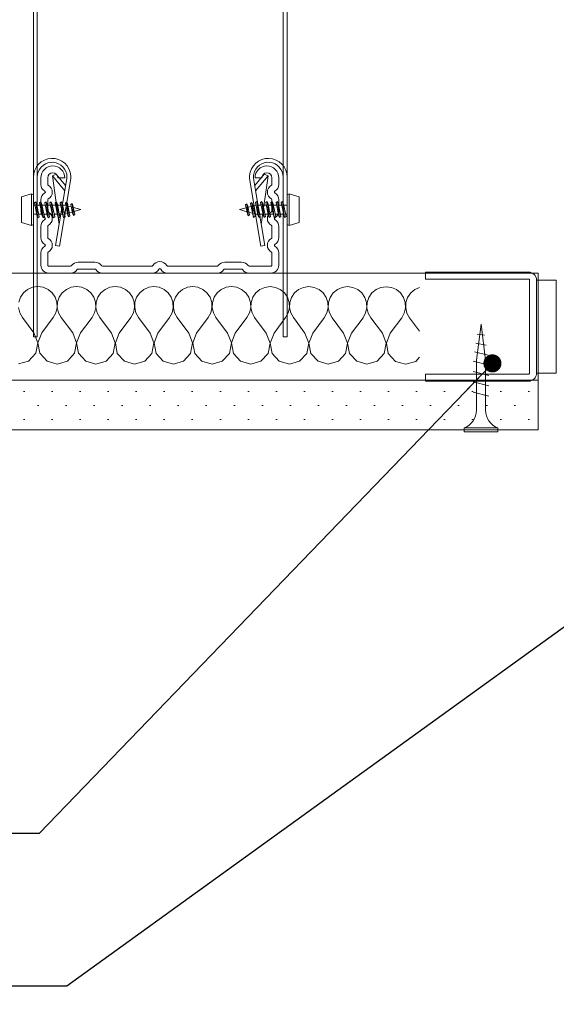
# Model space of a CAD drawing. Header units: metres. Extents: x -4 to 99, y -11 to 17.
# Tile 737 of 747: x 88.421 to 88.557, y -10.739 to -10.49. Entities that reach past the tile are written whole.
import ezdxf

# ---------------------------------------------------------------- set-up
doc = ezdxf.new("R2010")
doc.units = ezdxf.units.M
doc.header["$MEASUREMENT"] = 0
doc.linetypes.add('VERDECKT', pattern=[0.005625, 0.00375, -0.001875])
for name, color, linetype in [('152 - Bemaßung_ Beschriftung.Ausbau', 7, 'Continuous'), ('301 - Elemente.Linie', 7, 'Continuous'), ('651 - Abdeckung.Decke abgehängt_ bekleidet', 7, 'Continuous'), ('653 - Abdeckung.TB Verkofferung', 7, 'Continuous'), ('Neubau_651 - Abdeckung.Decke abgehängt_ bekleidet', 7, 'Continuous'), ('Neubau_660 - Unterkonstruktion.Trockenbau', 7, 'Continuous')]:
    doc.layers.add(name, color=color, linetype=linetype)
doc.styles.add('ERSTELLTER_STIL_2', font='txt')
doc.dimstyles.new('ERSTELLTER_STIL__14', dxfattribs={"dimtxt": 0.02, "dimasz": 0.01064, "dimexe": 0.18, "dimexo": 0.0625, "dimgap": 0, "dimtad": 1, "dimtih": 1, "dimtoh": 1, "dimzin": 0, "dimdsep": 46, "dimtxsty": 'ERSTELLTER_STIL_2', "dimblk": 'ARROWHEAD_2', "dimblk1": 'ARROWHEAD_2', "dimblk2": 'ARROWHEAD_2', "dimcen": 0.09, "dimse1": 1, "dimse2": 1, "dimclrd": 7, "dimclre": 7, "dimclrt": 7, "dimazin": 0, "dimtfac": 1, "dimtdec": 4, "dimtmove": 0, "dimatfit": 3, "dimfxl": 1, "dimtolj": 1, "dimtzin": 0, "dimarcsym": 0})
doc.dimstyles.new('ERSTELLTER_STIL__5', dxfattribs={"dimtxt": 0.18, "dimasz": 0.00912, "dimexe": 0.18, "dimexo": 0.0625, "dimgap": 0, "dimtad": 0, "dimtih": 1, "dimtoh": 1, "dimdec": 4, "dimzin": 0, "dimdsep": 46, "dimcen": 0.09, "dimadec": 0, "dimazin": 0, "dimtfac": 1, "dimtdec": 4, "dimtmove": 0, "dimatfit": 3, "dimldrblk": 'ARROWHEAD_11', "dimfxl": 1, "dimtolj": 1, "dimtzin": 0, "dimarcsym": 0})

# ---------------------------------------------------------------- blocks, each defined once
blk = doc.blocks.new('*X741', base_point=(75.60614, -19.99929))
at = {"layer": '653 - Abdeckung.TB Verkofferung', "color": 1, "linetype": 'Continuous', "lineweight": 5}
for p, q in [((88.42335, -10.55839), (88.42459, -10.55785)), ((88.42459, -10.55785), (88.42592, -10.55766)), ((88.42592, -10.55766), (88.42726, -10.55785)), ((88.42726, -10.55785), (88.42849, -10.55839)), ((88.43312, -10.5584), (88.43435, -10.55785)), ((88.43435, -10.55785), (88.43569, -10.55767)), ((88.43569, -10.55767), (88.43702, -10.55785)), ((88.43702, -10.55785), (88.43825, -10.5584)), ((88.44288, -10.5584), (88.44412, -10.55786)), ((88.44412, -10.55786), (88.44545, -10.55767)), ((88.44545, -10.55767), (88.44679, -10.55786)), ((88.44679, -10.55786), (88.44802, -10.55841)), ((88.45265, -10.55841), (88.45388, -10.55787)), ((88.45388, -10.55787), (88.45522, -10.55768)), ((88.45522, -10.55768), (88.45655, -10.55787)), ((88.45655, -10.55787), (88.45778, -10.55841)), ((88.46241, -10.55842), (88.46365, -10.55787)), ((88.46365, -10.55787), (88.46498, -10.55769)), ((88.46498, -10.55769), (88.46632, -10.55787)), ((88.46632, -10.55787), (88.46755, -10.55842)), ((88.47218, -10.55842), (88.47341, -10.55788)), ((88.47341, -10.55788), (88.47475, -10.55769)), ((88.47475, -10.55769), (88.47608, -10.55788)), ((88.47608, -10.55788), (88.47731, -10.55843)), ((88.48194, -10.55843), (88.48318, -10.55789)), ((88.48318, -10.55789), (88.48451, -10.5577)), ((88.48451, -10.5577), (88.48585, -10.55789)), ((88.48585, -10.55789), (88.48708, -10.55843)), ((88.49171, -10.55844), (88.49294, -10.55789)), ((88.49294, -10.55789), (88.49428, -10.55771)), ((88.49428, -10.55771), (88.49561, -10.55789)), ((88.49561, -10.55789), (88.49684, -10.55844)), ((88.50147, -10.55844), (88.50271, -10.5579)), ((88.50271, -10.5579), (88.50404, -10.55771)), ((88.50404, -10.55771), (88.50538, -10.5579)), ((88.50538, -10.5579), (88.50661, -10.55845)), ((88.51124, -10.55845), (88.51247, -10.55791)), ((88.51247, -10.55791), (88.51381, -10.55772)), ((88.51381, -10.55772), (88.51514, -10.55791)), ((88.51514, -10.55791), (88.51637, -10.55845)), ((88.521, -10.55846), (88.52221, -10.55792)), ((88.42112, -10.56164), (88.42155, -10.56036)), ((88.42155, -10.56036), (88.42232, -10.55925)), ((88.42232, -10.55925), (88.42335, -10.55839)), ((88.42849, -10.55839), (88.42953, -10.55925)), ((88.42953, -10.55925), (88.43029, -10.56036)), ((88.43029, -10.56036), (88.43072, -10.56164)), ((88.43089, -10.56164), (88.43132, -10.56037)), ((88.43132, -10.56037), (88.43208, -10.55925)), ((88.43208, -10.55925), (88.43312, -10.5584)), ((88.43825, -10.5584), (88.43929, -10.55926)), ((88.43929, -10.55926), (88.44005, -10.56037)), ((88.44005, -10.56037), (88.44048, -10.56165)), ((88.44065, -10.56165), (88.44108, -10.56037)), ((88.44108, -10.56037), (88.44185, -10.55926)), ((88.44185, -10.55926), (88.44288, -10.5584)), ((88.44802, -10.55841), (88.44906, -10.55927)), ((88.44906, -10.55927), (88.44982, -10.56038)), ((88.44982, -10.56038), (88.45025, -10.56166)), ((88.45042, -10.56166), (88.45085, -10.56038)), ((88.45085, -10.56038), (88.45161, -10.55927)), ((88.45161, -10.55927), (88.45265, -10.55841)), ((88.45778, -10.55841), (88.45882, -10.55927)), ((88.45882, -10.55927), (88.45958, -10.56038)), ((88.45958, -10.56038), (88.46001, -10.56166)), ((88.46018, -10.56166), (88.46061, -10.56039)), ((88.46061, -10.56039), (88.46138, -10.55927)), ((88.46138, -10.55927), (88.46241, -10.55842)), ((88.46755, -10.55842), (88.46859, -10.55928)), ((88.46859, -10.55928), (88.46935, -10.56039)), ((88.46935, -10.56039), (88.46978, -10.56167)), ((88.46995, -10.56167), (88.47038, -10.56039)), ((88.47038, -10.56039), (88.47114, -10.55928)), ((88.47114, -10.55928), (88.47218, -10.55842)), ((88.47731, -10.55843), (88.47835, -10.55929)), ((88.47835, -10.55929), (88.47911, -10.5604)), ((88.47911, -10.5604), (88.47954, -10.56168)), ((88.47971, -10.56168), (88.48014, -10.5604)), ((88.48014, -10.5604), (88.48091, -10.55929)), ((88.48091, -10.55929), (88.48194, -10.55843)), ((88.48708, -10.55843), (88.48812, -10.55929)), ((88.48812, -10.55929), (88.48888, -10.5604)), ((88.48888, -10.5604), (88.48931, -10.56168)), ((88.48948, -10.56168), (88.48991, -10.56041)), ((88.48991, -10.56041), (88.49067, -10.55929)), ((88.49067, -10.55929), (88.49171, -10.55844)), ((88.49684, -10.55844), (88.49788, -10.5593)), ((88.49788, -10.5593), (88.49864, -10.56041)), ((88.49864, -10.56041), (88.49907, -10.56169)), ((88.49924, -10.56169), (88.49967, -10.56041)), ((88.49967, -10.56041), (88.50044, -10.5593)), ((88.50044, -10.5593), (88.50147, -10.55844)), ((88.50661, -10.55845), (88.50765, -10.55931)), ((88.50765, -10.55931), (88.50841, -10.56042)), ((88.50841, -10.56042), (88.50884, -10.5617)), ((88.50901, -10.5617), (88.50944, -10.56042)), ((88.50944, -10.56042), (88.5102, -10.55931)), ((88.5102, -10.55931), (88.51124, -10.55845)), ((88.51637, -10.55845), (88.51741, -10.55931)), ((88.51741, -10.55931), (88.51817, -10.56042)), ((88.51817, -10.56042), (88.5186, -10.5617)), ((88.51877, -10.5617), (88.5192, -10.56043)), ((88.5192, -10.56043), (88.51997, -10.55931)), ((88.51997, -10.55931), (88.521, -10.55846)), ((88.42136, -10.5643), (88.42106, -10.56298)), ((88.43072, -10.56164), (88.43078, -10.56299)), ((88.43082, -10.56299), (88.43089, -10.56164)), ((88.44048, -10.56165), (88.44055, -10.563)), ((88.44059, -10.563), (88.44065, -10.56165)), ((88.45025, -10.56166), (88.45031, -10.563)), ((88.45035, -10.563), (88.45042, -10.56166)), ((88.46001, -10.56166), (88.46008, -10.56301)), ((88.46012, -10.56301), (88.46018, -10.56166)), ((88.46978, -10.56167), (88.46984, -10.56302)), ((88.46988, -10.56302), (88.46995, -10.56167)), ((88.47954, -10.56168), (88.47961, -10.56302)), ((88.47965, -10.56302), (88.47971, -10.56168)), ((88.48931, -10.56168), (88.48937, -10.56303)), ((88.48941, -10.56303), (88.48948, -10.56168)), ((88.49907, -10.56169), (88.49914, -10.56304)), ((88.49918, -10.56304), (88.49924, -10.56169)), ((88.50884, -10.5617), (88.5089, -10.56304)), ((88.50894, -10.56304), (88.50901, -10.5617)), ((88.5186, -10.5617), (88.51867, -10.56305)), ((88.51871, -10.56305), (88.51877, -10.5617)), ((88.42202, -10.56548), (88.42136, -10.5643)), ((88.43048, -10.5643), (88.42983, -10.56548)), ((88.43078, -10.56299), (88.43048, -10.5643)), ((88.43113, -10.5643), (88.43082, -10.56299)), ((88.43178, -10.56548), (88.43113, -10.5643)), ((88.44024, -10.56431), (88.43959, -10.56549)), ((88.44055, -10.563), (88.44024, -10.56431)), ((88.44089, -10.56431), (88.44059, -10.563)), ((88.44155, -10.56549), (88.44089, -10.56431)), ((88.45001, -10.56431), (88.44936, -10.56549)), ((88.45031, -10.563), (88.45001, -10.56431)), ((88.45066, -10.56432), (88.45035, -10.563)), ((88.45131, -10.5655), (88.45066, -10.56432)), ((88.45977, -10.56432), (88.45912, -10.5655)), ((88.46008, -10.56301), (88.45977, -10.56432)), ((88.46042, -10.56432), (88.46012, -10.56301)), ((88.46108, -10.5655), (88.46042, -10.56432)), ((88.46954, -10.56433), (88.46889, -10.56551)), ((88.46984, -10.56302), (88.46954, -10.56433)), ((88.47019, -10.56433), (88.46988, -10.56302)), ((88.47084, -10.56551), (88.47019, -10.56433)), ((88.4793, -10.56433), (88.47865, -10.56551)), ((88.47961, -10.56302), (88.4793, -10.56433)), ((88.47995, -10.56434), (88.47965, -10.56302)), ((88.48061, -10.56552), (88.47995, -10.56434)), ((88.48907, -10.56434), (88.48842, -10.56552)), ((88.48937, -10.56303), (88.48907, -10.56434)), ((88.48972, -10.56434), (88.48941, -10.56303)), ((88.49037, -10.56552), (88.48972, -10.56434)), ((88.49883, -10.56435), (88.49818, -10.56553)), ((88.49914, -10.56304), (88.49883, -10.56435)), ((88.49948, -10.56435), (88.49918, -10.56304)), ((88.50014, -10.56553), (88.49948, -10.56435)), ((88.5086, -10.56435), (88.50795, -10.56553)), ((88.5089, -10.56304), (88.5086, -10.56435)), ((88.50925, -10.56436), (88.50894, -10.56304)), ((88.5099, -10.56554), (88.50925, -10.56436)), ((88.51836, -10.56436), (88.51771, -10.56554)), ((88.51867, -10.56305), (88.51836, -10.56436)), ((88.51901, -10.56436), (88.51871, -10.56305)), ((88.51967, -10.56554), (88.51901, -10.56436)), ((88.42494, -10.56939), (88.42202, -10.56548)), ((88.4269, -10.56939), (88.42983, -10.56548)), ((88.43471, -10.56939), (88.43178, -10.56548)), ((88.43666, -10.56939), (88.43959, -10.56549)), ((88.44447, -10.5694), (88.44155, -10.56549)), ((88.44643, -10.5694), (88.44936, -10.56549)), ((88.45424, -10.56941), (88.45131, -10.5655)), ((88.45619, -10.56941), (88.45912, -10.5655)), ((88.464, -10.56941), (88.46108, -10.5655)), ((88.46596, -10.56941), (88.46889, -10.56551)), ((88.47377, -10.56942), (88.47084, -10.56551)), ((88.47572, -10.56942), (88.47865, -10.56551)), ((88.48353, -10.56943), (88.48061, -10.56552)), ((88.48549, -10.56943), (88.48842, -10.56552)), ((88.4933, -10.56943), (88.49037, -10.56552)), ((88.49525, -10.56943), (88.49818, -10.56553)), ((88.50306, -10.56944), (88.50014, -10.56553)), ((88.50502, -10.56944), (88.50795, -10.56553)), ((88.51283, -10.56945), (88.5099, -10.56554)), ((88.51478, -10.56945), (88.51771, -10.56554)), ((88.52221, -10.56894), (88.51967, -10.56554)), ((88.42494, -10.56939), (88.4259, -10.57188)), ((88.42594, -10.57188), (88.4269, -10.56939)), ((88.43471, -10.56939), (88.43567, -10.57189)), ((88.43571, -10.57189), (88.43666, -10.56939)), ((88.44447, -10.5694), (88.44543, -10.57189)), ((88.44547, -10.57189), (88.44643, -10.5694)), ((88.45424, -10.56941), (88.4552, -10.5719)), ((88.45524, -10.5719), (88.45619, -10.56941)), ((88.464, -10.56941), (88.46496, -10.57191)), ((88.465, -10.57191), (88.46596, -10.56941)), ((88.47377, -10.56942), (88.47473, -10.57191)), ((88.47477, -10.57191), (88.47572, -10.56942)), ((88.48353, -10.56943), (88.48449, -10.57192)), ((88.48453, -10.57192), (88.48549, -10.56943)), ((88.4933, -10.56943), (88.49426, -10.57193)), ((88.4943, -10.57193), (88.49525, -10.56943)), ((88.50306, -10.56944), (88.50402, -10.57193)), ((88.50406, -10.57193), (88.50502, -10.56944)), ((88.51283, -10.56945), (88.51379, -10.57194)), ((88.51383, -10.57194), (88.51478, -10.56945)), ((88.4259, -10.57188), (88.42541, -10.5745)), ((88.42644, -10.5745), (88.42594, -10.57188)), ((88.43567, -10.57189), (88.43517, -10.57451)), ((88.4362, -10.57451), (88.43571, -10.57189)), ((88.44543, -10.57189), (88.44494, -10.57452)), ((88.44597, -10.57452), (88.44547, -10.57189)), ((88.4552, -10.5719), (88.4547, -10.57452)), ((88.45573, -10.57452), (88.45524, -10.5719)), ((88.46496, -10.57191), (88.46447, -10.57453)), ((88.4655, -10.57453), (88.465, -10.57191)), ((88.47473, -10.57191), (88.47423, -10.57454)), ((88.47526, -10.57454), (88.47477, -10.57191)), ((88.48449, -10.57192), (88.484, -10.57454)), ((88.48503, -10.57454), (88.48453, -10.57192)), ((88.49426, -10.57193), (88.49376, -10.57455)), ((88.49479, -10.57455), (88.4943, -10.57193)), ((88.50402, -10.57193), (88.50353, -10.57456)), ((88.50456, -10.57456), (88.50406, -10.57193)), ((88.51379, -10.57194), (88.51329, -10.57456)), ((88.51432, -10.57456), (88.51383, -10.57194)), ((88.42541, -10.5745), (88.42361, -10.57647)), ((88.42824, -10.57648), (88.42644, -10.5745)), ((88.43517, -10.57451), (88.43337, -10.57648)), ((88.438, -10.57648), (88.4362, -10.57451)), ((88.44494, -10.57452), (88.44314, -10.57649)), ((88.44777, -10.57649), (88.44597, -10.57452)), ((88.4547, -10.57452), (88.4529, -10.57649)), ((88.45753, -10.5765), (88.45573, -10.57452)), ((88.46447, -10.57453), (88.46267, -10.5765)), ((88.4673, -10.5765), (88.4655, -10.57453)), ((88.47423, -10.57454), (88.47243, -10.57651)), ((88.47706, -10.57651), (88.47526, -10.57454)), ((88.484, -10.57454), (88.4822, -10.57651)), ((88.48683, -10.57652), (88.48503, -10.57454)), ((88.49376, -10.57455), (88.49196, -10.57652)), ((88.49659, -10.57652), (88.49479, -10.57455)), ((88.50353, -10.57456), (88.50173, -10.57653)), ((88.50636, -10.57653), (88.50456, -10.57456)), ((88.51329, -10.57456), (88.51149, -10.57653)), ((88.51612, -10.57654), (88.51432, -10.57456)), ((88.42361, -10.57647), (88.42104, -10.5772)), ((88.4308, -10.57721), (88.42824, -10.57648)), ((88.43337, -10.57648), (88.4308, -10.57721)), ((88.44057, -10.57721), (88.438, -10.57648)), ((88.44314, -10.57649), (88.44057, -10.57721)), ((88.45033, -10.57722), (88.44777, -10.57649)), ((88.4529, -10.57649), (88.45033, -10.57722)), ((88.4601, -10.57723), (88.45753, -10.5765)), ((88.46267, -10.5765), (88.4601, -10.57723)), ((88.46986, -10.57723), (88.4673, -10.5765)), ((88.47243, -10.57651), (88.46986, -10.57723)), ((88.47963, -10.57724), (88.47706, -10.57651)), ((88.4822, -10.57651), (88.47963, -10.57724)), ((88.48939, -10.57725), (88.48683, -10.57652)), ((88.49196, -10.57652), (88.48939, -10.57725)), ((88.49916, -10.57725), (88.49659, -10.57652)), ((88.50173, -10.57653), (88.49916, -10.57725)), ((88.50892, -10.57726), (88.50636, -10.57653)), ((88.51149, -10.57653), (88.50892, -10.57726)), ((88.51869, -10.57727), (88.51612, -10.57654)), ((88.52126, -10.57654), (88.51869, -10.57727)), ((88.52221, -10.5755), (88.52126, -10.57654))]:
    blk.add_line(p, q, dxfattribs=at)
blk = doc.blocks.new('*D742', base_point=(75.60614, -19.99929))
at = {"layer": '152 - Bemaßung_ Beschriftung.Ausbau', "color": 7, "linetype": 'Continuous', "lineweight": 5}
for p, q in [((88.55666, -10.83584), (88.55666, -10.81484)), ((88.59613, -10.83584), (88.59613, -10.81484)), ((88.5607, -10.81834), (88.55262, -10.83234)), ((88.60017, -10.81834), (88.59209, -10.83234)), ((88.54982, -10.82534), (88.55666, -10.82534)), ((88.55666, -10.82534), (88.59613, -10.82534))]:
    blk.add_line(p, q, dxfattribs=at)
at = {"layer": '152 - Bemaßung_ Beschriftung.Ausbau', "color": 7, "lineweight": 5, "insert": (88.51741, -10.82168), "char_height": 0.02, "attachment_point": 7, "style": 'ERSTELLTER_STIL_2'}
blk.add_mtext('\\A1;{\\pql;\\fArial|b0|i0|c0|p38;3\\fArial|b0|i0|c0|p38;\\A1{\\H.66x;\\S95^  ;}}', dxfattribs=at)
blk = doc.blocks.new('ARROWHEAD_2')
at = {"color": 0, "linetype": 'Continuous', "lineweight": 0}
for p, q in [((-0.378, -0.655), (0.378, 0.655)), ((0, 0), (-1, 0))]:
    blk.add_line(p, q, dxfattribs=at)
blk = doc.blocks.new('*D745', base_point=(75.60614, -19.99929))
at = {"layer": '152 - Bemaßung_ Beschriftung.Ausbau', "color": 7, "linetype": 'Continuous', "lineweight": 5}
for p, q in [((88.55666, -10.89244), (88.55666, -10.87144)), ((88.59613, -10.89244), (88.59613, -10.87144)), ((88.5607, -10.87494), (88.55262, -10.88894)), ((88.60017, -10.87494), (88.59209, -10.88894)), ((88.54982, -10.88194), (88.55666, -10.88194)), ((88.55666, -10.88194), (88.59613, -10.88194))]:
    blk.add_line(p, q, dxfattribs=at)
at = {"layer": '152 - Bemaßung_ Beschriftung.Ausbau', "color": 7, "lineweight": 5, "insert": (88.51741, -10.87828), "char_height": 0.02, "attachment_point": 7, "style": 'ERSTELLTER_STIL_2'}
blk.add_mtext('\\A1;{\\pql;\\fArial|b0|i0|c0|p38;3\\fArial|b0|i0|c0|p38;\\A1{\\H.66x;\\S95^  ;}}', dxfattribs=at)
blk = doc.blocks.new('*D748', base_point=(75.60614, -19.99929))
at = {"layer": '152 - Bemaßung_ Beschriftung.Ausbau', "color": 7, "linetype": 'Continuous', "lineweight": 5}
for p, q in [((88.55666, -10.94493), (88.55666, -10.92393)), ((89.05114, -10.94493), (89.05114, -10.92393)), ((88.5607, -10.92743), (88.55262, -10.94143)), ((89.0471, -10.94143), (89.05519, -10.92743)), ((88.54982, -10.93443), (88.55666, -10.93443)), ((88.55666, -10.93443), (89.05114, -10.93443)), ((89.05114, -10.93443), (89.05799, -10.93443))]:
    blk.add_line(p, q, dxfattribs=at)
at = {"layer": '152 - Bemaßung_ Beschriftung.Ausbau', "color": 7, "lineweight": 5, "insert": (88.77871, -10.93076), "char_height": 0.02, "attachment_point": 7, "style": 'ERSTELLTER_STIL_2'}
blk.add_mtext('\\A1;{\\pql;\\fArial|b0|i0|c0|p38;49\\fArial|b0|i0|c0|p38;\\A1{\\H.66x;\\S45^  ;}}', dxfattribs=at)
blk = doc.blocks.new('ARROWHEAD_11')
at = {"color": 0, "linetype": 'Continuous', "lineweight": 0}
blk.add_line((0, 0), (-1, 0), dxfattribs=at)
at = {"color": 0, "linetype": 'Continuous', "lineweight": 0, "const_width": 0.25, "flags": 128}
blk.add_lwpolyline([(-0.125, 0, 1), (0.125, 0, 1)], format="xyb", close=True, dxfattribs=at)

msp = doc.modelspace()

# ---------------------------------------------------------------- hatches: boundary and pattern name
at = {"layer": 'Neubau_651 - Abdeckung.Decke abgehängt_ bekleidet', "linetype": 'Continuous', "lineweight": 5}
h = msp.add_hatch(dxfattribs=at)
h.set_pattern_fill('Gips_0002', style=0, pattern_type=2)
h.set_pattern_definition([(45, (75.6061447, -19.999286), (-0.0035355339, 0.0035355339), [0, -0.005])])
h.paths.add_polyline_path([(88.55208, -10.59379), (88.20666, -10.59379), (88.20666, -10.58129), (88.55208, -10.58129)])

# ---------------------------------------------------------------- linework, layer by layer
at = {"layer": '301 - Elemente.Linie', "color": 1, "linetype": 'Continuous', "lineweight": 5}
for p, q in [((88.4296, -10.52978), (88.43272, -10.53353)), ((88.48399, -10.52978), (88.48086, -10.53353)), ((88.42429, -10.53431), (88.42429, -10.54231)), ((88.4893, -10.54231), (88.4893, -10.53431)), ((88.42479, -10.53719), (88.42519, -10.53719)), ((88.42541, -10.53631), (88.42593, -10.5404)), ((88.42567, -10.53719), (88.42649, -10.53719)), ((88.42671, -10.53631), (88.42723, -10.5404)), ((88.42697, -10.53719), (88.42779, -10.53719)), ((88.42801, -10.53631), (88.42853, -10.5404)), ((88.42827, -10.53719), (88.42909, -10.53719)), ((88.42931, -10.53631), (88.42983, -10.5404)), ((88.42957, -10.53719), (88.43039, -10.53719)), ((88.43061, -10.53631), (88.43113, -10.5404)), ((88.43087, -10.53719), (88.43169, -10.53719)), ((88.43191, -10.53631), (88.43243, -10.5404)), ((88.43217, -10.53719), (88.43279, -10.53719)), ((88.433, -10.53725), (88.43279, -10.53719)), ((88.43322, -10.53637), (88.43369, -10.54012)), ((88.43438, -10.53763), (88.43351, -10.53739)), ((88.43457, -10.53675), (88.43495, -10.53976)), ((88.43679, -10.53831), (88.43489, -10.53778)), ((88.4768, -10.53831), (88.47848, -10.53784)), ((88.47901, -10.53987), (88.47864, -10.53686)), ((88.47894, -10.53771), (88.47971, -10.53749)), ((88.48036, -10.54025), (88.47989, -10.5365)), ((88.48017, -10.53736), (88.4808, -10.53719)), ((88.48095, -10.53719), (88.4808, -10.53719)), ((88.48167, -10.54031), (88.48116, -10.53622)), ((88.48225, -10.53719), (88.48143, -10.53719)), ((88.48297, -10.54031), (88.48246, -10.53622)), ((88.48355, -10.53719), (88.48273, -10.53719)), ((88.48427, -10.54031), (88.48376, -10.53622)), ((88.48485, -10.53719), (88.48403, -10.53719)), ((88.48557, -10.54031), (88.48506, -10.53622)), ((88.48615, -10.53719), (88.48533, -10.53719)), ((88.48687, -10.54031), (88.48636, -10.53622)), ((88.48745, -10.53719), (88.48663, -10.53719)), ((88.48817, -10.54031), (88.48766, -10.53622)), ((88.4888, -10.53719), (88.48793, -10.53719)), ((88.42479, -10.53944), (88.42565, -10.53944)), ((88.42613, -10.53944), (88.42695, -10.53944)), ((88.42743, -10.53944), (88.42825, -10.53944)), ((88.42873, -10.53944), (88.42955, -10.53944)), ((88.43003, -10.53944), (88.43085, -10.53944)), ((88.43133, -10.53944), (88.43215, -10.53944)), ((88.43263, -10.53944), (88.43279, -10.53944)), ((88.43342, -10.53926), (88.43279, -10.53944)), ((88.43464, -10.53891), (88.43387, -10.53913)), ((88.43679, -10.53831), (88.4351, -10.53879)), ((88.4768, -10.53831), (88.47869, -10.53884)), ((88.4792, -10.53899), (88.48007, -10.53923)), ((88.48058, -10.53938), (88.4808, -10.53944)), ((88.48141, -10.53944), (88.4808, -10.53944)), ((88.48271, -10.53944), (88.4819, -10.53944)), ((88.48401, -10.53944), (88.4832, -10.53944)), ((88.48531, -10.53944), (88.4845, -10.53944)), ((88.48661, -10.53944), (88.4858, -10.53944)), ((88.48791, -10.53944), (88.4871, -10.53944)), ((88.4888, -10.53944), (88.4884, -10.53944))]:
    msp.add_line(p, q, dxfattribs=at)
at = {"layer": '301 - Elemente.Linie', "color": 1, "linetype": 'Continuous', "lineweight": 5, "flags": 128}
for points in [[(88.48879, -10.56035), (88.48879, -10.46127, 0.414214), (88.48566, -10.45815), (88.42791, -10.45815, 0.414214), (88.42479, -10.46127), (88.42479, -10.56062)], [(88.42579, -10.55771), (88.42579, -10.46127, -0.414214), (88.42791, -10.45915), (88.48566, -10.45915, -0.414214), (88.48779, -10.46127), (88.48779, -10.5577)], [(88.42479, -10.55509), (88.42479, -10.53012, -0.962225), (88.43427, -10.52976, -0.060651), (88.43424, -10.53048), (88.4314, -10.54754), (88.43041, -10.54737), (88.43323, -10.53046, 0.093106), (88.43321, -10.52935, 0.901942), (88.42579, -10.53012), (88.42579, -10.55509)], [(88.48879, -10.55509), (88.48879, -10.53012, 0.962225), (88.47931, -10.52976, 0.060651), (88.47934, -10.53048), (88.48219, -10.54754), (88.48317, -10.54737), (88.48035, -10.53046, -0.093106), (88.48037, -10.52935, -0.901942), (88.48779, -10.53012), (88.48779, -10.55509)]]:
    msp.add_lwpolyline(points, format="xyb", dxfattribs=at)
for points in [[(88.4313, -10.54203), (88.4296, -10.52978), (88.43057, -10.52938), (88.43294, -10.53223)], [(88.48228, -10.54203), (88.48399, -10.52978), (88.48302, -10.52938), (88.48065, -10.53223)]]:
    msp.add_lwpolyline(points, dxfattribs=at)
for points in [[(88.42429, -10.54231), (88.42179, -10.54156), (88.42179, -10.53506), (88.42429, -10.53431), (88.42479, -10.53456), (88.42479, -10.54206)], [(88.4893, -10.53431), (88.4918, -10.53506), (88.4918, -10.54156), (88.4893, -10.54231), (88.4888, -10.54206), (88.4888, -10.53456)], [(88.42556, -10.53665), (88.42628, -10.54013), (88.42593, -10.5404), (88.42578, -10.54007), (88.42506, -10.53659), (88.42541, -10.53631)], [(88.42686, -10.53665), (88.42758, -10.54013), (88.42723, -10.5404), (88.42708, -10.54007), (88.42636, -10.53659), (88.42671, -10.53631)], [(88.42816, -10.53665), (88.42888, -10.54013), (88.42853, -10.5404), (88.42838, -10.54007), (88.42766, -10.53659), (88.42801, -10.53631)], [(88.42946, -10.53665), (88.43018, -10.54013), (88.42983, -10.5404), (88.42968, -10.54007), (88.42896, -10.53659), (88.42931, -10.53631)], [(88.43076, -10.53665), (88.43148, -10.54013), (88.43113, -10.5404), (88.43098, -10.54007), (88.43026, -10.53659), (88.43061, -10.53631)], [(88.43206, -10.53665), (88.43278, -10.54013), (88.43243, -10.5404), (88.43228, -10.54007), (88.43156, -10.53659), (88.43191, -10.53631)], [(88.43369, -10.54012), (88.43402, -10.53986), (88.43337, -10.53673), (88.43322, -10.53637), (88.43288, -10.53664), (88.4335, -10.53968)], [(88.43495, -10.53976), (88.43525, -10.53952), (88.43478, -10.53725), (88.43457, -10.53675), (88.43425, -10.537), (88.4347, -10.53919)], [(88.47864, -10.53686), (88.47833, -10.5371), (88.4788, -10.53937), (88.47901, -10.53987), (88.47933, -10.53962), (88.47888, -10.53743)], [(88.47989, -10.5365), (88.47956, -10.53676), (88.48021, -10.53989), (88.48036, -10.54025), (88.48071, -10.53998), (88.48008, -10.53695)], [(88.48153, -10.53998), (88.48081, -10.53649), (88.48116, -10.53622), (88.4813, -10.53655), (88.48202, -10.54004), (88.48167, -10.54031)], [(88.48283, -10.53998), (88.48211, -10.53649), (88.48246, -10.53622), (88.4826, -10.53655), (88.48332, -10.54004), (88.48297, -10.54031)], [(88.48413, -10.53998), (88.48341, -10.53649), (88.48376, -10.53622), (88.4839, -10.53655), (88.48462, -10.54004), (88.48427, -10.54031)], [(88.48543, -10.53998), (88.48471, -10.53649), (88.48506, -10.53622), (88.4852, -10.53655), (88.48592, -10.54004), (88.48557, -10.54031)], [(88.48673, -10.53998), (88.48601, -10.53649), (88.48636, -10.53622), (88.4865, -10.53655), (88.48722, -10.54004), (88.48687, -10.54031)], [(88.48803, -10.53998), (88.48731, -10.53649), (88.48766, -10.53622), (88.4878, -10.53655), (88.48852, -10.54004), (88.48817, -10.54031)]]:
    msp.add_lwpolyline(points, close=True, dxfattribs=at)
at = {"layer": '301 - Elemente.Linie', "color": 1, "linetype": 'VERDECKT', "lineweight": 5}
for points in [[(88.42579, -10.55509), (88.42579, -10.57037), (88.42479, -10.57037), (88.42479, -10.55509)], [(88.48779, -10.55509), (88.48779, -10.57037), (88.48879, -10.57037), (88.48879, -10.55509)]]:
    msp.add_lwpolyline(points, dxfattribs=at)
at = {"layer": '651 - Abdeckung.Decke abgehängt_ bekleidet', "color": 1, "linetype": 'Continuous', "lineweight": 9}
msp.add_line((88.55208, -10.55429), (88.55208, -10.59379), dxfattribs=at)
at = {"layer": 'Neubau_651 - Abdeckung.Decke abgehängt_ bekleidet', "color": 1, "linetype": 'Continuous', "lineweight": 9}
for p, q in [((88.20666, -10.55429), (88.55208, -10.55429)), ((88.20666, -10.58129), (88.55208, -10.58129)), ((88.20666, -10.59379), (88.55208, -10.59379))]:
    msp.add_line(p, q, dxfattribs=at)
at = {"layer": 'Neubau_660 - Unterkonstruktion.Trockenbau', "color": 1, "linetype": 'Continuous', "lineweight": 5}
for p, q in [((88.53675, -10.56968), (88.53855, -10.56994)), ((88.53642, -10.57193), (88.53902, -10.57245)), ((88.53605, -10.57416), (88.53949, -10.57497)), ((88.5357, -10.57653), (88.5397, -10.57753)), ((88.5357, -10.57913), (88.5397, -10.58013)), ((88.5357, -10.58173), (88.5397, -10.58273)), ((88.5357, -10.58433), (88.5397, -10.58533)), ((88.53345, -10.59333), (88.54195, -10.59333))]:
    msp.add_line(p, q, dxfattribs=at)
at = {"layer": 'Neubau_660 - Unterkonstruktion.Trockenbau', "color": 1, "linetype": 'Continuous', "lineweight": 5, "flags": 128}
for points in [[(88.43095, -10.53029), (88.4327, -10.53029, 1), (88.4267, -10.53029), (88.4267, -10.53194, 0.267949), (88.4277, -10.53367, -0.57735), (88.4277, -10.5341, 0.267949), (88.4267, -10.53583), (88.4267, -10.53864, 0.267949), (88.4277, -10.54037, -0.57735), (88.4277, -10.5408, 0.267949), (88.4267, -10.54253), (88.4267, -10.54534, 0.267949), (88.4277, -10.54707, -0.57735), (88.4277, -10.5475, 0.267949), (88.4267, -10.54923), (88.4267, -10.55229, 0.414214), (88.4287, -10.55429), (88.4342, -10.55429, 0.250492), (88.43586, -10.5534, -0.250492), (88.43607, -10.55329), (88.44033, -10.55329, -0.250492), (88.44053, -10.5534, 0.250492), (88.4422, -10.55429), (88.45475, -10.55429, 0.267949), (88.45648, -10.55329, -0.57735), (88.45691, -10.55329, 0.267949), (88.45865, -10.55429), (88.4712, -10.55429, 0.250492), (88.47286, -10.5534, -0.250492), (88.47307, -10.55329), (88.47733, -10.55329, -0.250492), (88.47753, -10.5534, 0.250492), (88.4792, -10.55429), (88.4847, -10.55429, 0.414214), (88.4867, -10.55229), (88.4867, -10.54923, 0.267949), (88.4857, -10.5475, -0.57735), (88.4857, -10.54707, 0.267949), (88.4867, -10.54534), (88.4867, -10.54253, 0.267949), (88.4857, -10.5408, -0.57735), (88.4857, -10.54037, 0.267949), (88.4867, -10.53864), (88.4867, -10.53583, 0.267949), (88.4857, -10.5341, -0.57735), (88.4857, -10.53367, 0.267949), (88.4867, -10.53194), (88.4867, -10.53029, 0.414214), (88.4837, -10.52729, 0.414214), (88.4807, -10.53029), (88.48245, -10.53029, -1), (88.48495, -10.53029), (88.48495, -10.53194, -0.267949), (88.48482, -10.53215, 0.57735), (88.48482, -10.53562, -0.267949), (88.48495, -10.53583), (88.48495, -10.53864, -0.267949), (88.48482, -10.53885, 0.57735), (88.48482, -10.54232, -0.267949), (88.48495, -10.54253), (88.48495, -10.54534, -0.267949), (88.48482, -10.54555, 0.57735), (88.48482, -10.54902, -0.267949), (88.48495, -10.54923), (88.48495, -10.55229, -0.414214), (88.4847, -10.55254), (88.4792, -10.55254, -0.250492), (88.47899, -10.55242, 0.250492), (88.47733, -10.55154), (88.47307, -10.55154, 0.250492), (88.47141, -10.55242, -0.250492), (88.4712, -10.55254), (88.45865, -10.55254, -0.267949), (88.45843, -10.55241, 0.57735), (88.45497, -10.55241, -0.267949), (88.45475, -10.55254), (88.4422, -10.55254, -0.250492), (88.44199, -10.55242, 0.250492), (88.44033, -10.55154), (88.43607, -10.55154, 0.250492), (88.43441, -10.55242, -0.250492), (88.4342, -10.55254), (88.4287, -10.55254, -0.414214), (88.42845, -10.55229), (88.42845, -10.54923, -0.267949), (88.42857, -10.54902, 0.57735), (88.42857, -10.54555, -0.267949), (88.42845, -10.54534), (88.42845, -10.54253, -0.267949), (88.42857, -10.54232, 0.57735), (88.42857, -10.53885, -0.267949), (88.42845, -10.53864), (88.42845, -10.53583, -0.267949), (88.42857, -10.53562, 0.57735), (88.42857, -10.53215, -0.267949), (88.42845, -10.53194), (88.42845, -10.53029, -1)], [(88.5237, -10.58154), (88.5497, -10.58154, 0.414214), (88.5517, -10.57954), (88.5517, -10.55604, 0.414214), (88.5497, -10.55404), (88.5237, -10.55404), (88.5237, -10.55579), (88.5497, -10.55579, -0.414214), (88.54995, -10.55604), (88.54995, -10.57954, -0.414214), (88.5497, -10.57979), (88.5237, -10.57979)], [(88.53882, -10.57627), (88.53882, -10.58883, 0.304192), (88.54195, -10.59333), (88.54195, -10.59433), (88.53345, -10.59433), (88.53345, -10.59333, 0.304191), (88.53657, -10.58883), (88.53657, -10.57627), (88.5377, -10.56713)]]:
    msp.add_lwpolyline(points, format="xyb", close=True, dxfattribs=at)
msp.add_lwpolyline([(88.5517, -10.55604), (88.5567, -10.55604), (88.5567, -10.57954), (88.5517, -10.57954)], close=True, dxfattribs=at)

# ---------------------------------------------------------------- block references
at = {"layer": '653 - Abdeckung.TB Verkofferung', "color": 1, "linetype": 'Continuous', "lineweight": 5}
msp.add_blockref('*X741', (75.60614, -19.99929), dxfattribs=at)

# ---------------------------------------------------------------- dimensions: what is measured, and where the dimension line sits
at = {"layer": '152 - Bemaßung_ Beschriftung.Ausbau', "color": 7, "linetype": 'Continuous', "lineweight": 5}
for base, p2, picture, middle in [((88.59613, -10.82534), (88.59613, -10.56429), '*D742', (88.55966, -10.81134)), ((88.59613, -10.88194), (88.59613, -10.56429), '*D745', (88.55966, -10.86794)), ((89.05114, -10.93443), (89.05114, -10.82351), '*D748', (88.82859, -10.92043))]:
    dim = msp.add_linear_dim(base=base, p1=(88.55666, -10.5732), p2=p2, dimstyle='ERSTELLTER_STIL__14', dxfattribs=at)
    dim.commit()
    dim.dimension.update_dxf_attribs({"geometry": picture, "text_midpoint": middle, "dimtype": 160})

# ---------------------------------------------------------------- leaders
at = {"layer": '152 - Bemaßung_ Beschriftung.Ausbau', "color": 7, "linetype": 'Continuous', "lineweight": 9, "annotation_type": 0, "has_hookline": 1, "hookline_direction": 1}
for points, text_width in [([(88.54058, -10.57705), (88.42625, -10.6955), (88.06257, -10.6955)], 0.37129), ([(89.0387, -10.59457), (88.83815, -10.90175), (88.06086, -10.90175)], 0.37129), ([(88.63531, -10.59348), (88.50645, -10.85256), (88.06086, -10.85256)], 0.25529), ([(88.59986, -10.61379), (88.43323, -10.73402), (88.06257, -10.73402)], 0.39085)]:
    msp.add_leader(points, dimstyle='ERSTELLTER_STIL__5', dxfattribs=dict(at, text_width=text_width))

doc.saveas('drawing.dxf')
